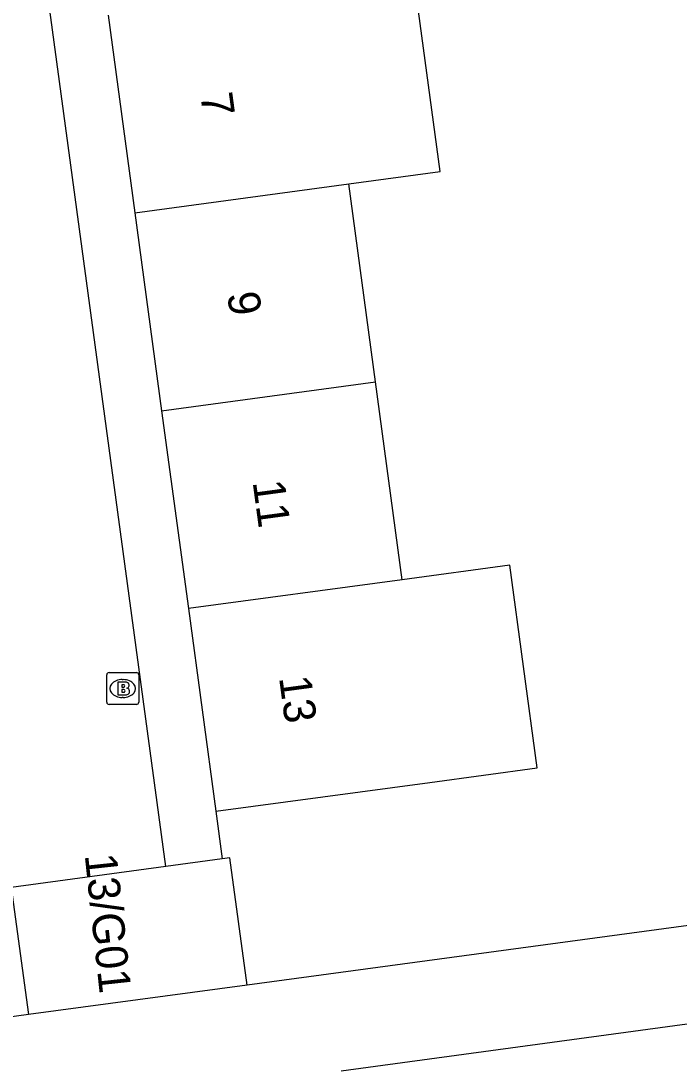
# Model space of a CAD drawing. Extents: x 159053 to 160041, y 380450 to 381422.
# Drawn here: x 159625.16 to 159645.73, y 380924.81 to 380957.63 of the extents above; entities that cross this region are included whole.
import ezdxf

# ---------------------------------------------------------------- set-up
doc = ezdxf.new("R2010")
doc.units = 0
for name, color, linetype in [('IMGEO_Brandkraan', 7, 'Continuous'), ('IMGEO_Pand', 7, 'Continuous'), ('IMGEO_Pand_nummerreeks', 7, 'Continuous'), ('IMGEO_Rijbaan_lokaal_open', 7, 'Continuous'), ('IMGEO_Voetpad_open', 7, 'Continuous')]:
    doc.layers.add(name, color=color, linetype=linetype)

msp = doc.modelspace()

# ---------------------------------------------------------------- linework, layer by layer
at = {"layer": 'IMGEO_Brandkraan'}
for p, q in [((159627.836, 380936.319), (159627.836, 380937.171)), ((159627.911, 380937.245), (159628.763, 380937.245)), ((159628.837, 380937.171), (159628.837, 380936.319)), ((159628.324, 380937.025), (159628.349, 380937.025)), ((159628.347, 380936.465), (159628.322, 380936.465)), ((159628.763, 380936.245), (159627.911, 380936.245))]:
    msp.add_line(p, q, dxfattribs=at)
for points in [[(159627.836, 380936.319), (159627.836, 380937.171)], [(159627.911, 380937.245), (159628.763, 380937.245)], [(159628.837, 380937.171), (159628.837, 380936.319)], [(159628.184, 380936.945), (159628.184, 380936.545), (159628.397, 380936.545)], [(159628.415, 380936.945), (159628.184, 380936.945)], [(159628.363, 380936.864), (159628.309, 380936.864), (159628.309, 380936.788)], [(159628.309, 380936.788), (159628.362, 380936.788)], [(159628.371, 380936.712), (159628.309, 380936.712), (159628.309, 380936.631)], [(159628.309, 380936.631), (159628.371, 380936.631)], [(159628.763, 380936.245), (159627.911, 380936.245)]]:
    msp.add_lwpolyline(points, dxfattribs=at)
for centre, radius, start, end in [((159627.913, 380937.169), 0.0765, 91.552, 178.448), ((159627.913, 380937.169), 0.0765, 91.552, 178.448), ((159628.761, 380937.169), 0.0765, 1.552, 88.448), ((159628.761, 380937.169), 0.0765, 1.552, 88.448), ((159628.364, 380936.826), 0.0379, 267.8285, 90.9355), ((159628.419, 380936.8), 0.145, 59.4692, 91.5367), ((159628.444, 380936.847), 0.0922, 285.5137, 58.1501), ((159628.449, 380936.655), 0.105, 301.3115, 78.989), ((159628.372, 380936.671), 0.0404, 269.8759, 90.5077), ((159628.403, 380936.796), 0.251, 268.6676, 293.5347), ((159627.913, 380936.321), 0.0765, 181.552, 268.448), ((159627.913, 380936.321), 0.0765, 181.552, 268.448), ((159628.761, 380936.321), 0.0765, 271.552, 358.448), ((159628.761, 380936.321), 0.0765, 271.552, 358.448)]:
    msp.add_arc(centre, radius, start, end, dxfattribs=at)
for centre, major_axis, ratio, start_param, end_param in [((159628.323, 380936.745), (-0.387, 0.002), 0.722429, 4.712389, 7.853982), ((159628.348, 380936.745), (-0.39, 0.002), 0.717154, 1.570796, 4.712389)]:
    msp.add_ellipse(centre, major_axis=major_axis, ratio=ratio, start_param=start_param, end_param=end_param, dxfattribs=at)
at = {"layer": 'IMGEO_Pand'}
for points in [[(159635.41, 380952.532), (159638.265, 380952.918), (159637.428, 380959.108), (159634.574, 380958.722)], [(159627.883, 380957.817), (159628.719, 380951.627)], [(159628.719, 380951.627), (159635.41, 380952.532)], [(159636.245, 380946.341), (159635.41, 380952.532)], [(159628.719, 380951.627), (159629.554, 380945.436)], [(159629.554, 380945.436), (159636.245, 380946.341)], [(159637.081, 380940.15), (159636.245, 380946.341)], [(159629.554, 380945.436), (159630.39, 380939.245)], [(159631.246, 380932.905), (159637.937, 380933.808), (159641.302, 380934.262), (159640.444, 380940.605), (159637.081, 380940.15)], [(159637.081, 380940.15), (159630.39, 380939.245)], [(159630.39, 380939.245), (159631.246, 380932.905)], [(159629.685, 380931.175), (159624.851, 380930.523), (159625.388, 380926.542)], [(159631.447, 380931.413), (159629.685, 380931.175)], [(159632.229, 380927.466), (159631.692, 380931.446), (159631.447, 380931.413)], [(159632.229, 380927.466), (159625.388, 380926.542)]]:
    msp.add_lwpolyline(points, dxfattribs=at)
at = {"layer": 'IMGEO_Rijbaan_lokaal_open'}
for points in [[(159629.685, 380931.175), (159623.567, 380976.306)], [(159625.388, 380926.542), (159613.067, 380924.84)]]:
    msp.add_lwpolyline(points, dxfattribs=at)
at = {"layer": 'IMGEO_Voetpad_open'}
for points in [[(159678.267, 380933.693), (159632.229, 380927.466)], [(159631.246, 380932.905), (159631.447, 380931.413)], [(159635.172, 380924.779), (159661.951, 380928.424)]]:
    msp.add_lwpolyline(points, dxfattribs=at)

# ---------------------------------------------------------------- texts
at = {"layer": 'IMGEO_Pand_nummerreeks'}
for s, rotation, p in [('7', 277.6877, (159630.762, 380955.332)), ('9', 277.6877, (159631.603, 380949.099)), ('11', 277.6877, (159632.398, 380943.208)), ('13', 277.6889, (159633.224, 380937.088)), ('13/G01', 276.1702, (159627.147, 380931.535))]:
    msp.add_text(s, height=1, rotation=rotation, dxfattribs=at).set_placement(p)

doc.saveas('drawing.dxf')
